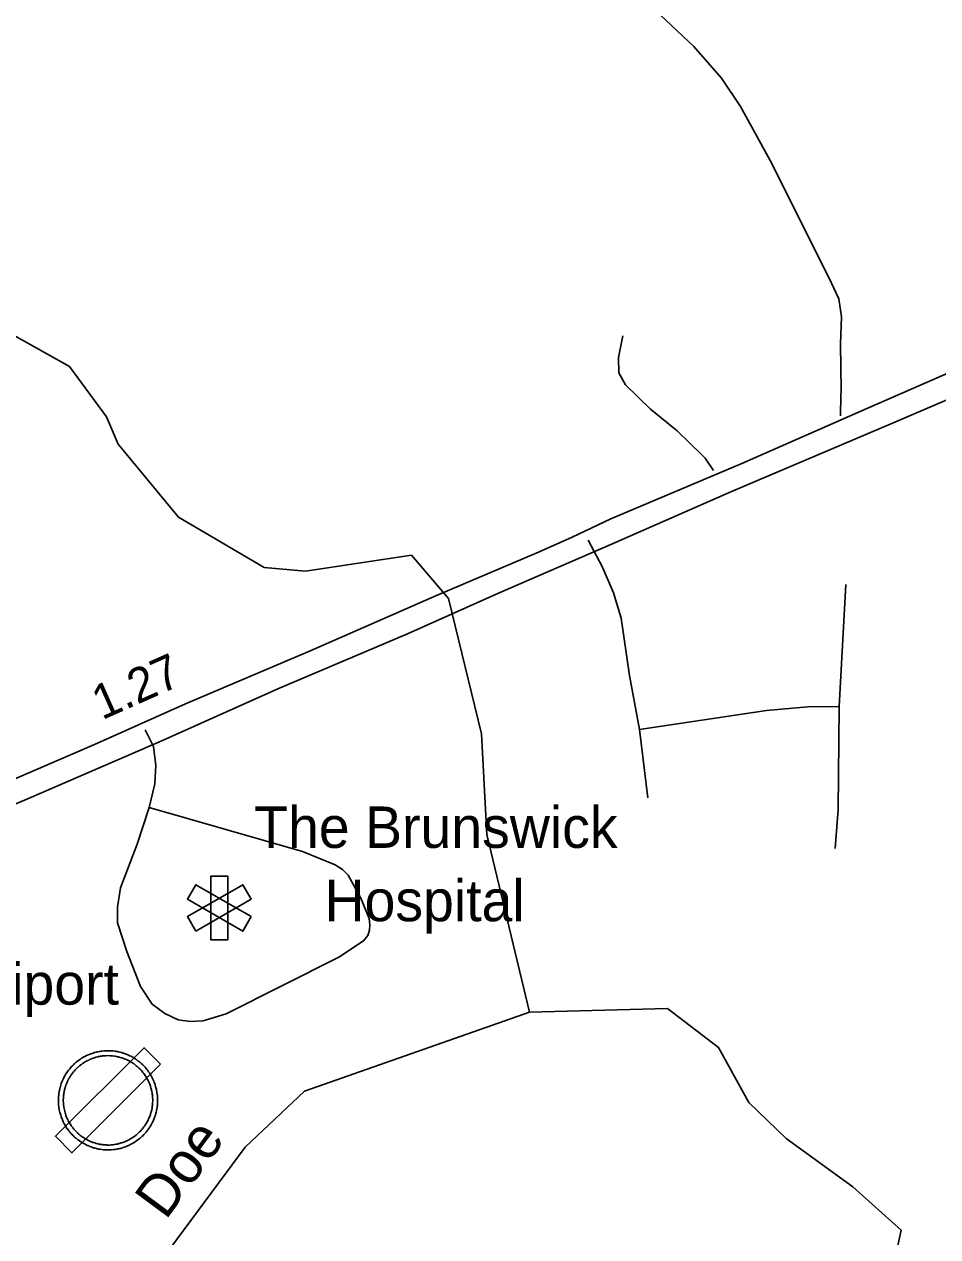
# Model space of a CAD drawing. Extents: x 2104537 to 2336408, y 34176 to 229611.
# Drawn here: x 2214300 to 2217607, y 93839 to 98230 of the extents above; entities that cross this region are included whole.
import ezdxf

# ---------------------------------------------------------------- set-up
doc = ezdxf.new("R2010")
doc.units = 0
for name, color, linetype in [('Exist Aviation Commercial or Municipal Label', 7, 'Continuous'), ('Exist Aviation Field Marked Auxiliary CELL', 7, 'Continuous'), ('Exist Cultural Hospital CELL', 7, 'Continuous'), ('Exist Cultural Hospital Label', 7, 'Continuous'), ('Exist Hydrographic Creek Single Shore', 7, 'Continuous'), ('Exist Hydrographic Misc Water Feature', 7, 'Continuous'), ('Exist Road Non-System Type 51', 7, 'Continuous'), ('Exist Road Primary US Divided Attributed', 7, 'Continuous'), ('Exist Road Primary US Mileage Hundredths English Label', 7, 'Continuous'), ('Old_Level_32', 7, 'Continuous')]:
    doc.layers.add(name, color=color, linetype=linetype)

msp = doc.modelspace()

# ---------------------------------------------------------------- linework, layer by layer
at = {"layer": 'Exist Aviation Field Marked Auxiliary CELL'}
for points in [[(2214794.1, 94463.8), (2214733.8, 94524.1), (2214412.8, 94203.1), (2214473.1, 94142.8)], [(2214517.8, 94175.5), (2214524.6, 94172.1), (2214528.1, 94170.4), (2214530, 94169.6), (2214535.9, 94167), (2214536.6, 94166.7), (2214538.1, 94166.2), (2214542.6, 94164.5), (2214545.2, 94163.5), (2214549.9, 94162), (2214553.8, 94160.8), (2214556.4, 94160.1), (2214562.4, 94158.6), (2214563.8, 94158.3), (2214566.2, 94157.8), (2214569.9, 94157), (2214571.2, 94156.8), (2214573.1, 94156.4), (2214575.4, 94156.1), (2214580.9, 94155.2), (2214585.9, 94154.7), (2214592.2, 94154.1), (2214597.9, 94153.9), (2214601.1, 94153.8), (2214604.9, 94153.8), (2214610.1, 94153.8), (2214616.2, 94154.2), (2214623.5, 94154.9), (2214629.9, 94155.7), (2214635.4, 94156.8), (2214638.3, 94157.2), (2214639.1, 94157.4), (2214640.7, 94157.8), (2214642.9, 94158.3), (2214646, 94159), (2214648.1, 94159.4), (2214652.8, 94160.7), (2214656.9, 94162), (2214658.6, 94162.5), (2214667, 94165.4), (2214674.4, 94168.4), (2214678.8, 94170.4), (2214684.1, 94172.9), (2214689.6, 94175.8), (2214693.7, 94178), (2214698.4, 94180.9), (2214702.9, 94183.8), (2214708.2, 94187.5), (2214712.9, 94191.1), (2214715, 94192.6), (2214715.8, 94193.3), (2214717.7, 94194.9), (2214721.1, 94197.6), (2214726.3, 94202.4), (2214730.4, 94206.4), (2214733.6, 94209.7), (2214737.3, 94213.5), (2214740.8, 94217.5), (2214743.8, 94221.4), (2214748, 94226.6), (2214751, 94230.9), (2214754.3, 94235.8), (2214757.2, 94240.7), (2214758.6, 94242.8), (2214760.9, 94247.1), (2214763.3, 94251.5), (2214764.8, 94254.6), (2214766.6, 94258.2), (2214768.2, 94261.8), (2214771.1, 94268.8), (2214772, 94271.3), (2214773.6, 94275.8), (2214774.7, 94279.2), (2214775.3, 94281.2), (2214776.1, 94284), (2214776.9, 94286.8), (2214778, 94291.1), (2214778.9, 94295.1), (2214780.7, 94304.1), (2214780.9, 94305.5), (2214781.5, 94310.5), (2214782.1, 94314.4), (2214782.3, 94317.4), (2214782.9, 94323.9), (2214783.1, 94331.6), (2214783.1, 94336.7), (2214782.9, 94343.4), (2214782.4, 94349.3), (2214782.1, 94352.2), (2214781.8, 94354.6), (2214781.4, 94357.5), (2214780.8, 94361.9), (2214780.4, 94363.9), (2214779.5, 94369.1), (2214779.2, 94370.7), (2214778.7, 94372.7), (2214777.9, 94376.1), (2214776.9, 94380), (2214775.8, 94384.1), (2214774.2, 94389.4), (2214773.8, 94390.4), (2214772.6, 94393.9), (2214771, 94398.3), (2214769, 94403.1), (2214767, 94408), (2214764.8, 94412.5), (2214762.1, 94417.7), (2214759.9, 94421.7), (2214758.6, 94424), (2214757.8, 94425.3), (2214755.7, 94428.7), (2214753.3, 94432.7), (2214750.2, 94437.1), (2214747.3, 94441), (2214744, 94445.6), (2214741.2, 94448.7), (2214737.5, 94453), (2214734.1, 94456.8), (2214730.6, 94460.3), (2214729.7, 94461.2), (2214727.8, 94463.1), (2214724.9, 94465.8), (2214720.9, 94469.5), (2214717, 94472.6), (2214712.9, 94475.8), (2214709.4, 94478.5), (2214707.9, 94479.6), (2214707.1, 94480.2), (2214705.5, 94481.2), (2214702.6, 94483.2), (2214699.6, 94485.1), (2214697, 94486.8), (2214692.9, 94489.2), (2214686, 94493), (2214682.7, 94494.6), (2214681.8, 94495.1), (2214677.4, 94497.1), (2214672.6, 94499.3), (2214666, 94501.8), (2214663.1, 94502.8), (2214659.4, 94504.1), (2214657.7, 94504.7), (2214652.6, 94506.3), (2214647.9, 94507.5), (2214646.2, 94507.9), (2214642, 94508.8), (2214637.3, 94509.9), (2214632.8, 94510.6), (2214629.5, 94511.2), (2214621.4, 94512.1), (2214620, 94512.3), (2214615.9, 94512.6), (2214611.5, 94512.9), (2214610.5, 94512.9), (2214600.6, 94513.2), (2214594.5, 94512.9), (2214590.7, 94512.6), (2214582.6, 94511.9), (2214582, 94511.8), (2214578.8, 94511.3), (2214575.4, 94510.8), (2214572.8, 94510.4), (2214570.9, 94510.1), (2214565.4, 94509), (2214562.6, 94508.3), (2214559.9, 94507.7), (2214554.6, 94506.3), (2214549.6, 94504.7), (2214545.8, 94503.6), (2214544.8, 94503.2), (2214538.4, 94500.9), (2214536.1, 94500), (2214534.8, 94499.4), (2214529.5, 94497.2), (2214525.9, 94495.5), (2214519.6, 94492.5), (2214516.2, 94490.4), (2214511.3, 94487.6), (2214507.7, 94485.5), (2214503.9, 94482.9), (2214500.9, 94480.9), (2214496.7, 94477.9), (2214494.3, 94476), (2214488.7, 94471.6), (2214487.6, 94470.7), (2214484.6, 94468.1), (2214481.8, 94465.6), (2214481.1, 94465), (2214478.4, 94462.4), (2214474.5, 94458.5), (2214471.7, 94455.4), (2214468.8, 94452.4), (2214464.9, 94447.9), (2214460.7, 94442.5), (2214457.3, 94437.8), (2214456.5, 94436.7), (2214455.7, 94435.6), (2214454.3, 94433.4), (2214453.6, 94432.4), (2214451.3, 94428.9), (2214447.4, 94422.2), (2214447.1, 94421.7), (2214446.1, 94420), (2214445.1, 94418.2), (2214442.3, 94412.8), (2214441.1, 94410.2), (2214437.7, 94402.7), (2214434.3, 94393.8), (2214432.8, 94389.3), (2214431.3, 94384.5), (2214430.9, 94383.1), (2214430.2, 94380.6), (2214429.1, 94376.5), (2214428.8, 94375.3), (2214427.4, 94368.8), (2214426.8, 94366.1), (2214426.5, 94364), (2214425.8, 94359.4), (2214425.5, 94357.9), (2214425.3, 94356.4), (2214424.9, 94352.7), (2214424.5, 94348.1), (2214424.3, 94346.2), (2214424.2, 94344.4), (2214424, 94339.7), (2214423.9, 94337.5), (2214423.9, 94333.5), (2214423.9, 94330.2), (2214424, 94325.1), (2214424.3, 94320.8), (2214424.4, 94319.4), (2214424.8, 94315.4), (2214425.4, 94310.3), (2214425.7, 94307.9), (2214426, 94305.9), (2214426.9, 94300.3), (2214428.1, 94294.6), (2214429.4, 94289), (2214430.9, 94283.4), (2214432.2, 94279.4), (2214433.8, 94274.4), (2214434.4, 94272.8), (2214436, 94268.7), (2214438.5, 94262.4), (2214441.4, 94255.9), (2214444, 94250.8), (2214445, 94248.9), (2214446, 94247), (2214448, 94243.6), (2214448.5, 94242.7), (2214451, 94238.5), (2214453.7, 94234.3), (2214456.1, 94230.7), (2214456.6, 94230), (2214459.4, 94226.3), (2214460.3, 94225.1), (2214461.6, 94223.2), (2214462.8, 94221.8), (2214464, 94220.4), (2214465.5, 94218.5), (2214466.9, 94216.8), (2214467.7, 94215.9), (2214469.5, 94213.9), (2214472.4, 94210.6), (2214473.7, 94209.2), (2214476.5, 94206.5), (2214478.9, 94204), (2214480.7, 94202.3), (2214482.7, 94200.6), (2214486.3, 94197.4), (2214487.8, 94196), (2214492.2, 94192.5), (2214494.4, 94190.8), (2214495.5, 94189.9), (2214500.2, 94186.5), (2214504.7, 94183.6), (2214510.9, 94179.6)], [(2214526.3, 94191.1), (2214520.1, 94194.9), (2214514.5, 94198.4), (2214510.5, 94201), (2214506.2, 94204.1), (2214505.2, 94204.9), (2214503.2, 94206.5), (2214499.3, 94209.7), (2214497.9, 94210.8), (2214494.7, 94213.7), (2214492.9, 94215.3), (2214491.3, 94216.8), (2214489.1, 94219), (2214486.6, 94221.5), (2214485.4, 94222.8), (2214482.8, 94225.7), (2214481.1, 94227.5), (2214480.4, 94228.4), (2214479.1, 94229.9), (2214477.8, 94231.6), (2214476.7, 94232.9), (2214475.7, 94234.1), (2214474.4, 94235.8), (2214473.7, 94236.9), (2214471.2, 94240.2), (2214470.7, 94240.9), (2214468.6, 94244.1), (2214466.1, 94247.9), (2214463.9, 94251.7), (2214463.4, 94252.5), (2214461.6, 94255.6), (2214460.7, 94257.3), (2214459.8, 94259), (2214457.5, 94263.6), (2214454.8, 94269.4), (2214452.6, 94275.1), (2214451.1, 94278.8), (2214450.7, 94280.2), (2214449.2, 94284.7), (2214448, 94288.3), (2214446.7, 94293.4), (2214445.5, 94298.4), (2214444.4, 94303.6), (2214443.6, 94308.7), (2214443.3, 94310.5), (2214443, 94312.6), (2214442.5, 94317.2), (2214442.1, 94320.8), (2214442.1, 94322), (2214441.8, 94325.9), (2214441.7, 94330.5), (2214441.7, 94333.5), (2214441.7, 94337.1), (2214441.8, 94339.1), (2214442, 94343.3), (2214442.1, 94345), (2214442.2, 94346.7), (2214442.6, 94350.8), (2214443, 94354.1), (2214443.2, 94355.5), (2214443.4, 94356.8), (2214444.1, 94361), (2214444.3, 94362.8), (2214444.8, 94365.3), (2214446.1, 94371.2), (2214446.4, 94372.2), (2214447.4, 94375.9), (2214448, 94378.2), (2214448.3, 94379.5), (2214449.7, 94383.8), (2214451.1, 94387.8), (2214454.2, 94395.9), (2214457.2, 94402.6), (2214458.3, 94404.9), (2214460.8, 94409.8), (2214461.7, 94411.4), (2214462.6, 94413), (2214462.9, 94413.4), (2214466.3, 94419.4), (2214468.5, 94422.6), (2214469.1, 94423.5), (2214470.4, 94425.5), (2214471.1, 94426.5), (2214471.8, 94427.4), (2214474.8, 94431.7), (2214478.6, 94436.6), (2214482.1, 94440.6), (2214484.8, 94443.3), (2214487.2, 94446.1), (2214490.8, 94449.6), (2214493.3, 94451.9), (2214493.9, 94452.5), (2214496.4, 94454.8), (2214499.1, 94457.1), (2214500, 94457.9), (2214505.1, 94461.9), (2214507.3, 94463.6), (2214511, 94466.3), (2214513.7, 94468.1), (2214517.2, 94470.4), (2214520.5, 94472.4), (2214524.9, 94474.9), (2214527.9, 94476.8), (2214533.6, 94479.4), (2214536.8, 94480.9), (2214541.6, 94482.9), (2214542.8, 94483.5), (2214544.8, 94484.3), (2214550.6, 94486.4), (2214551.5, 94486.7), (2214555, 94487.8), (2214559.4, 94489.2), (2214564.2, 94490.4), (2214566.7, 94491), (2214569.2, 94491.6), (2214574.1, 94492.6), (2214575.9, 94492.9), (2214578.1, 94493.2), (2214581.3, 94493.7), (2214584.1, 94494.1), (2214584.7, 94494.2), (2214592, 94494.9), (2214595.4, 94495.1), (2214600.9, 94495.4), (2214609.8, 94495.1), (2214610.7, 94495.1), (2214614.6, 94494.9), (2214618.4, 94494.6), (2214619.6, 94494.4), (2214626.9, 94493.6), (2214629.9, 94493), (2214634, 94492.4), (2214638.1, 94491.5), (2214642, 94490.6), (2214643.5, 94490.2), (2214647.7, 94489.1), (2214652.3, 94487.7), (2214653.8, 94487.2), (2214657.2, 94486), (2214659.8, 94485.1), (2214665.8, 94482.9), (2214670.1, 94480.9), (2214674, 94479), (2214674.8, 94478.7), (2214677.8, 94477.2), (2214684, 94473.8), (2214687.7, 94471.6), (2214690.1, 94470.1), (2214692.8, 94468.4), (2214695.4, 94466.6), (2214696.8, 94465.6), (2214697.6, 94465.1), (2214698.9, 94464.1), (2214702.1, 94461.7), (2214705.7, 94458.8), (2214709.2, 94456), (2214712.8, 94452.7), (2214715.5, 94450.2), (2214717.2, 94448.6), (2214718, 94447.7), (2214721.1, 94444.6), (2214724.3, 94441.2), (2214727.6, 94437.3), (2214730, 94434.5), (2214733, 94430.4), (2214735.7, 94426.8), (2214738.4, 94422.9), (2214740.7, 94419.2), (2214742.5, 94416.2), (2214743.2, 94415), (2214744.4, 94412.9), (2214746.4, 94409.4), (2214748.8, 94404.7), (2214750.8, 94400.7), (2214752.6, 94396.2), (2214754.4, 94391.9), (2214755.8, 94387.9), (2214756.9, 94384.8), (2214757.3, 94383.8), (2214758.7, 94379.1), (2214759.7, 94375.4), (2214760.6, 94371.9), (2214761.4, 94368.8), (2214761.8, 94367), (2214762, 94365.6), (2214762.9, 94360.9), (2214763.3, 94359.1), (2214763.8, 94355.2), (2214764.1, 94352.5), (2214764.4, 94350.3), (2214764.7, 94347.8), (2214765.1, 94342.4), (2214765.3, 94336.4), (2214765.3, 94331.8), (2214765.1, 94324.8), (2214764.6, 94319), (2214764.4, 94316.3), (2214763.9, 94312.7), (2214763.3, 94308.3), (2214763.1, 94307), (2214761.6, 94298.9), (2214760.7, 94295.3), (2214759.7, 94291.4), (2214759, 94288.9), (2214758.2, 94286.4), (2214757.7, 94284.6), (2214756.8, 94281.5), (2214755.3, 94277.5), (2214754.4, 94275.2), (2214751.8, 94268.9), (2214750.4, 94265.6), (2214748.8, 94262.4), (2214747.5, 94259.6), (2214745.3, 94255.7), (2214743.2, 94251.8), (2214742, 94249.9), (2214739.3, 94245.5), (2214736.4, 94241), (2214733.7, 94237.2), (2214729.9, 94232.5), (2214727.2, 94229), (2214724, 94225.4), (2214720.7, 94221.9), (2214717.8, 94219), (2214714.1, 94215.4), (2214709.4, 94211.1), (2214706.4, 94208.6), (2214704.7, 94207.2), (2214703.9, 94206.6), (2214702.1, 94205.2), (2214697.8, 94202), (2214693.1, 94198.6), (2214689, 94196), (2214684.8, 94193.4), (2214681.1, 94191.4), (2214676.2, 94188.8), (2214671.3, 94186.6), (2214667.4, 94184.7), (2214660.7, 94182.1), (2214653.1, 94179.4), (2214651.6, 94179), (2214647.9, 94177.8), (2214643.7, 94176.7), (2214641.8, 94176.3), (2214639, 94175.6), (2214637, 94175.2), (2214635.6, 94174.8), (2214634.8, 94174.7), (2214632.2, 94174.3), (2214627.2, 94173.3), (2214621.5, 94172.6), (2214614.9, 94172), (2214609.4, 94171.6), (2214604.7, 94171.6), (2214601.3, 94171.6), (2214598.5, 94171.7), (2214593.3, 94171.9), (2214587.7, 94172.4), (2214583.1, 94172.9), (2214578.2, 94173.6), (2214576.1, 94173.9), (2214574.4, 94174.3), (2214573.3, 94174.5), (2214569.9, 94175.2), (2214567.7, 94175.6), (2214566.4, 94175.9), (2214561.1, 94177.3), (2214558.7, 94177.9), (2214555.2, 94179), (2214551, 94180.4), (2214548.6, 94181.2), (2214544.6, 94182.7), (2214543.2, 94183.2), (2214542.6, 94183.5), (2214537.2, 94185.8), (2214535.6, 94186.5), (2214532.4, 94188.1)]]:
    msp.add_lwpolyline(points, close=True, dxfattribs=at)
at = {"layer": 'Exist Cultural Hospital CELL'}
for points in [[(2214921.4, 94945.9), (2214891, 94998.6), (2215091.1, 95114.1), (2215121.5, 95061.4)], [(2215121.5, 94998.6), (2215091.1, 94945.9), (2214891, 95061.4), (2214921.4, 95114.1)], [(2215036.7, 94914.5), (2214975.9, 94914.5), (2214975.9, 95145.5), (2215036.7, 95145.5)]]:
    msp.add_lwpolyline(points, close=True, dxfattribs=at)
at = {"layer": 'Exist Hydrographic Creek Single Shore'}
msp.add_lwpolyline([(2217621.5, 93366.4), (2217540.7, 93418.4), (2217462.7, 93464.6), (2217431, 93591.7), (2217422.3, 93718.8), (2217457, 93779.4), (2217474.3, 93863.2), (2217299.9, 94020.1), (2217058, 94195.3), (2216923.1, 94325.9), (2216814, 94524.8), (2216629, 94666.2), (2216129.9, 94652.9)], dxfattribs=at)
at = {"layer": 'Exist Hydrographic Misc Water Feature'}
for points in [[(2216129.9, 94652.9), (2215974.9, 95295.6), (2215956, 95660.1), (2215835.9, 96151.2), (2215702, 96308), (2215318.9, 96249.8), (2215169, 96262.6), (2214859, 96445.7), (2214640.8, 96709.1), (2214598, 96808.3), (2214463.9, 96991.3), (2214062, 97215.6), (2213811, 97446.8), (2213568, 97553.2), (2213115.9, 97991.8), (2212999, 98056.3), (2212839.9, 98062.7), (2212623.9, 98030.8), (2212440.8, 97952.3)], [(2214779, 93645.6), (2214803, 93763.2), (2215099.9, 94164.3), (2215315, 94366.8), (2216129.9, 94652.9)]]:
    msp.add_lwpolyline(points, dxfattribs=at)
at = {"layer": 'Exist Road Non-System Type 51'}
for p, q in [((2217256.7, 96886.3), (2217255.3, 96811.9)), ((2216341.6, 96361.9), (2216372.9, 96302.6)), ((2217250.7, 95759.1), (2217274.7, 96201.2)), ((2214737.5, 95674.5), (2214767.8, 95614.3)), ((2216527.4, 95676.3), (2216558, 95428.6))]:
    msp.add_line(p, q, dxfattribs=at)
for points in [[(2215474.9, 99751.8), (2215560.7, 99604.8), (2215751.2, 99330.4), (2216155.1, 98738.4), (2216323, 98546.2), (2216440.2, 98417.3), (2216724.7, 98150), (2216823.9, 98034.9), (2216893.1, 97931.8), (2217000.9, 97736.9), (2217213.1, 97312.8), (2217249.7, 97235.4), (2217258.6, 97171.2), (2217255.4, 97073.2), (2217257.1, 96903.2), (2217256.7, 96886.3)], [(2216467.3, 97101.5), (2216452, 97023.4), (2216452.3, 96967.3), (2216477, 96923.9), (2216567.5, 96836.5), (2216664.4, 96757.5), (2216754.4, 96669.3)], [(2216754.4, 96669.3), (2216765.5, 96658.5), (2216795.9, 96613.7)], [(2216372.9, 96302.6), (2216391.8, 96266.8), (2216432.9, 96171.2), (2216461.7, 96079.4), (2216491.8, 95871.8), (2216527.4, 95676.3)], [(2216527.4, 95676.3), (2216987, 95744.5), (2217136.9, 95758), (2217250.7, 95759.1)], [(2217235.5, 95245), (2217246.5, 95387.1), (2217250.7, 95759.1)], [(2214767.8, 95614.3), (2214768.1, 95613.8), (2214776.7, 95547.7), (2214773.4, 95479.8), (2214752, 95393.6)], [(2214752, 95393.6), (2214709.4, 95260.9), (2214649, 95102.7), (2214637.4, 95032.4), (2214638, 94976.6), (2214671.1, 94872.9), (2214720.5, 94745.3), (2214762.9, 94681.5), (2214809.2, 94648.2), (2214857.6, 94624.6), (2214901.4, 94618.8), (2214947.7, 94621.5), (2215031.2, 94646.2), (2215439.4, 94852.2), (2215528.7, 94910.8), (2215544.2, 94930.5), (2215550.5, 94949.1), (2215551.8, 94968.4), (2215548.4, 94992.1), (2215519.3, 95064.9), (2215472.6, 95148.4), (2215452.7, 95169.2), (2215426.1, 95186.1), (2215307.7, 95235), (2214752, 95393.6)]]:
    msp.add_lwpolyline(points, dxfattribs=at)
at = {"layer": 'Exist Road Primary US Divided Attributed'}
for points in [[(2217795.7, 97033), (2217348.4, 96837.1), (2216897.5, 96639.5), (2216423.6, 96438.7), (2216284.1, 96372.8), (2216162.3, 96318.5), (2215792.1, 96162.1), (2215333, 95959.6), (2214883.7, 95768.7), (2214554.6, 95622.2), (2214103.8, 95427.9), (2213738.5, 95269.9), (2213484.4, 95162.8), (2212968.7, 94935.7), (2212341.8, 94673.9), (2212083.4, 94563.6), (2211621.9, 94362.9)], [(2211650.6, 94282.1), (2211919.2, 94398.8), (2212019.2, 94443.4), (2212083.4, 94468.1), (2212397.7, 94604.8), (2213003.3, 94863.2), (2213347.2, 95013), (2213745.4, 95184.2), (2214326.3, 95431.2), (2214800.2, 95637), (2215218.4, 95823), (2215687.4, 96022.2), (2216017.2, 96170.3), (2216423.6, 96346.5), (2216858, 96537.5), (2217443.8, 96786), (2217843.4, 96957.3)]]:
    msp.add_lwpolyline(points, dxfattribs=at)

# ---------------------------------------------------------------- texts
at = {"layer": 'Exist Aviation Commercial or Municipal Label'}
msp.add_text('Heliport', height=150, dxfattribs=at).set_placement((2213951.8, 94679.9))
at = {"layer": 'Exist Cultural Hospital Label'}
for s, p in [('The Brunswick', (2215132.7, 95247.5)), ('Hospital', (2215387.3, 94982))]:
    msp.add_text(s, height=150, dxfattribs=at).set_placement(p)
at = {"layer": 'Exist Road Primary US Mileage Hundredths English Label'}
msp.add_text('1.27', height=125, rotation=23.9987, dxfattribs=at).set_placement((2214581.7, 95709.3))
at = {"layer": 'Old_Level_32'}
msp.add_text('Doe', height=150, rotation=53.4871, dxfattribs=at).set_placement((2214812, 93896.6))

doc.saveas('drawing.dxf')
